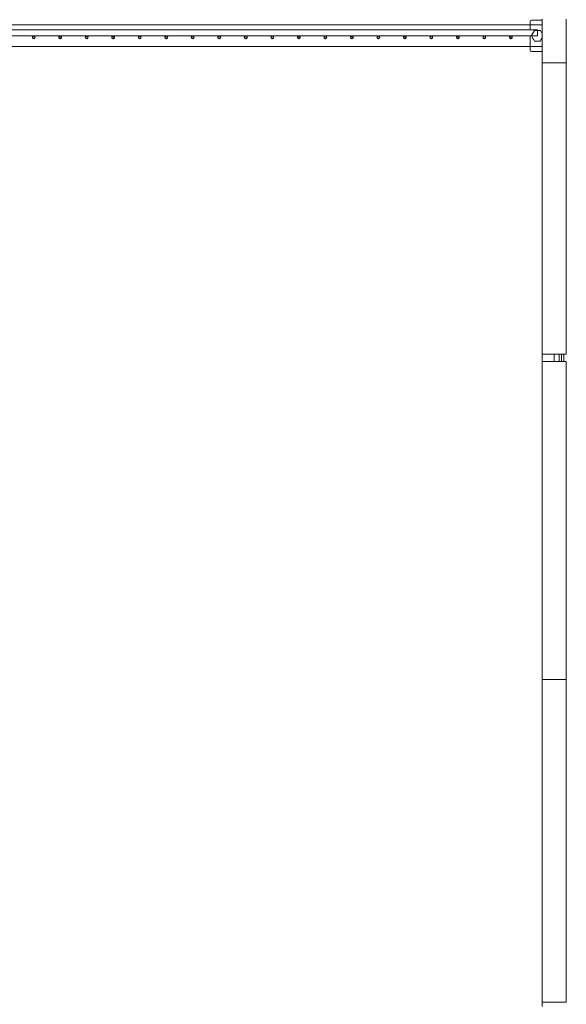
# Model space of a CAD drawing. Header units: millimetres. Extents: x -261 to 187, y -214 to 106.
# Tile 973 of 1056: x -213.71 to -211.44, y 21.57 to 25.66. Entities that reach past the tile are written whole.
import ezdxf

# ---------------------------------------------------------------- set-up
doc = ezdxf.new("R2010")
doc.units = ezdxf.units.MM
doc.header["$LTSCALE"] = 0.005
doc.header["$MEASUREMENT"] = 0
for name, color, linetype, lineweight in [('IFC-Corrimão-Contorno', 9, 'Continuous', 5), ('IFC-Laje-Contorno', 9, 'Continuous', 5), ('IFC-Parede de cortina-Contorno', 9, 'Continuous', 5), ('IFC-Parede padrão-Contorno', 9, 'Continuous', 5)]:
    doc.layers.add(name, color=color, linetype=linetype, lineweight=lineweight)

msp = doc.modelspace()

# ---------------------------------------------------------------- linework, layer by layer
at = {"layer": 'IFC-Corrimão-Contorno', "lineweight": 5}
for p, q in [((-211.5903, 25.6553), (-211.5888, 25.6588)), ((-211.5903, 25.6202), (-211.5903, 25.6553)), ((-211.5888, 25.6588), (-211.5853, 25.6603)), ((-211.5853, 25.6603), (-211.5402, 25.6603)), ((-218.1979, 25.6202), (-211.5602, 25.6202)), ((-218.1728, 25.5951), (-211.5602, 25.5951)), ((-213.6602, 25.5891), (-213.6572, 25.5943)), ((-213.6602, 25.5891), (-213.652, 25.5939)), ((-213.6602, 25.5891), (-213.6572, 25.5839)), ((-213.6594, 25.5921), (-213.6542, 25.5951)), ((-213.6594, 25.5921), (-213.6574, 25.5933)), ((-213.6594, 25.5861), (-213.6594, 25.5921)), ((-213.6594, 25.5885), (-213.6594, 25.5921)), ((-213.6594, 25.5861), (-213.6594, 25.5885)), ((-213.6594, 25.5861), (-213.6542, 25.5831)), ((-213.6594, 25.5861), (-213.6574, 25.585)), ((-213.6574, 25.5933), (-213.6542, 25.5951)), ((-213.6572, 25.5943), (-213.6528, 25.5943)), ((-213.6572, 25.5839), (-213.6482, 25.5891)), ((-213.6542, 25.5951), (-213.649, 25.5921)), ((-213.6542, 25.5951), (-213.6522, 25.594)), ((-213.6542, 25.5831), (-213.649, 25.5861)), ((-213.6528, 25.5943), (-213.6512, 25.5943)), ((-213.6522, 25.594), (-213.649, 25.5921)), ((-213.6522, 25.5843), (-213.649, 25.5861)), ((-213.652, 25.5939), (-213.6512, 25.5943)), ((-213.6512, 25.5943), (-213.6504, 25.5929)), ((-213.6512, 25.5839), (-213.6504, 25.5853)), ((-213.6504, 25.5929), (-213.6482, 25.5891)), ((-213.6504, 25.5853), (-213.6482, 25.5891)), ((-213.649, 25.5861), (-213.649, 25.5921)), ((-213.649, 25.5885), (-213.649, 25.5921)), ((-213.649, 25.5861), (-213.649, 25.5885)), ((-213.55, 25.5891), (-213.547, 25.5943)), ((-213.55, 25.5891), (-213.5418, 25.5939)), ((-213.55, 25.5891), (-213.547, 25.5839)), ((-213.5492, 25.5921), (-213.544, 25.5951)), ((-213.5492, 25.5921), (-213.5472, 25.5933)), ((-213.5492, 25.5861), (-213.5492, 25.5921)), ((-213.5492, 25.5885), (-213.5492, 25.5921)), ((-213.5492, 25.5861), (-213.5492, 25.5885)), ((-213.5492, 25.5861), (-213.544, 25.5831)), ((-213.5492, 25.5861), (-213.5472, 25.585)), ((-213.5472, 25.5933), (-213.544, 25.5951)), ((-213.547, 25.5943), (-213.5426, 25.5943)), ((-213.547, 25.5839), (-213.538, 25.5891)), ((-213.544, 25.5951), (-213.5388, 25.5921)), ((-213.544, 25.5951), (-213.542, 25.594)), ((-213.544, 25.5831), (-213.5388, 25.5861)), ((-213.5426, 25.5943), (-213.541, 25.5943)), ((-213.542, 25.594), (-213.5388, 25.5921)), ((-213.542, 25.5843), (-213.5388, 25.5861)), ((-213.5418, 25.5939), (-213.541, 25.5943)), ((-213.541, 25.5943), (-213.5402, 25.5929)), ((-213.541, 25.5839), (-213.5402, 25.5853)), ((-213.5402, 25.5929), (-213.538, 25.5891)), ((-213.5402, 25.5853), (-213.538, 25.5891)), ((-213.5388, 25.5861), (-213.5388, 25.5921)), ((-213.5388, 25.5885), (-213.5388, 25.5921)), ((-213.5388, 25.5861), (-213.5388, 25.5885)), ((-213.4398, 25.5891), (-213.4368, 25.5943)), ((-213.4398, 25.5891), (-213.4316, 25.5939)), ((-213.4398, 25.5891), (-213.4368, 25.5839)), ((-213.439, 25.5921), (-213.4338, 25.5951)), ((-213.439, 25.5921), (-213.437, 25.5933)), ((-213.439, 25.5861), (-213.439, 25.5921)), ((-213.439, 25.5885), (-213.439, 25.5921)), ((-213.439, 25.5861), (-213.439, 25.5885)), ((-213.439, 25.5861), (-213.4338, 25.5831)), ((-213.439, 25.5861), (-213.437, 25.585)), ((-213.437, 25.5933), (-213.4338, 25.5951)), ((-213.4368, 25.5943), (-213.4324, 25.5943)), ((-213.4368, 25.5839), (-213.4278, 25.5891)), ((-213.4338, 25.5951), (-213.4286, 25.5921)), ((-213.4338, 25.5951), (-213.4318, 25.594)), ((-213.4338, 25.5831), (-213.4286, 25.5861)), ((-213.4324, 25.5943), (-213.4308, 25.5943)), ((-213.4318, 25.594), (-213.4286, 25.5921)), ((-213.4318, 25.5843), (-213.4286, 25.5861)), ((-213.4316, 25.5939), (-213.4308, 25.5943)), ((-213.4308, 25.5943), (-213.43, 25.5929)), ((-213.4308, 25.5839), (-213.43, 25.5853)), ((-213.43, 25.5929), (-213.4278, 25.5891)), ((-213.43, 25.5853), (-213.4278, 25.5891)), ((-213.4286, 25.5861), (-213.4286, 25.5921)), ((-213.4286, 25.5885), (-213.4286, 25.5921)), ((-213.4286, 25.5861), (-213.4286, 25.5885)), ((-213.3296, 25.5891), (-213.3206, 25.5943)), ((-213.3296, 25.5891), (-213.3266, 25.5943)), ((-213.3296, 25.5891), (-213.3266, 25.5839)), ((-213.3288, 25.5921), (-213.3236, 25.5951)), ((-213.3288, 25.5921), (-213.3268, 25.5933)), ((-213.3288, 25.5861), (-213.3288, 25.5921)), ((-213.3288, 25.5885), (-213.3288, 25.5921)), ((-213.3288, 25.5861), (-213.3288, 25.5885)), ((-213.3288, 25.5861), (-213.3236, 25.5831)), ((-213.3288, 25.5861), (-213.3268, 25.585)), ((-213.3268, 25.5933), (-213.3236, 25.5951)), ((-213.3266, 25.5943), (-213.3206, 25.5943)), ((-213.3266, 25.5839), (-213.3176, 25.5891)), ((-213.3236, 25.5951), (-213.3184, 25.5921)), ((-213.3236, 25.5951), (-213.3216, 25.594)), ((-213.3236, 25.5831), (-213.3184, 25.5861)), ((-213.3216, 25.594), (-213.3184, 25.5921)), ((-213.3216, 25.5843), (-213.3184, 25.5861)), ((-213.3206, 25.5943), (-213.3176, 25.5891)), ((-213.3206, 25.5839), (-213.3176, 25.5891)), ((-213.3184, 25.5861), (-213.3184, 25.5921)), ((-213.3184, 25.5885), (-213.3184, 25.5921)), ((-213.3184, 25.5861), (-213.3184, 25.5885)), ((-213.2194, 25.5891), (-213.2164, 25.5943)), ((-213.2194, 25.5891), (-213.2112, 25.5939)), ((-213.2194, 25.5891), (-213.2164, 25.5839)), ((-213.2186, 25.5921), (-213.2134, 25.5951)), ((-213.2186, 25.5921), (-213.2166, 25.5933)), ((-213.2186, 25.5861), (-213.2186, 25.5921)), ((-213.2186, 25.5885), (-213.2186, 25.5921)), ((-213.2186, 25.5861), (-213.2186, 25.5885)), ((-213.2186, 25.5861), (-213.2134, 25.5831)), ((-213.2186, 25.5861), (-213.2166, 25.585)), ((-213.2166, 25.5933), (-213.2134, 25.5951)), ((-213.2164, 25.5943), (-213.212, 25.5943)), ((-213.2164, 25.5839), (-213.2074, 25.5891)), ((-213.2134, 25.5951), (-213.2082, 25.5921)), ((-213.2134, 25.5951), (-213.2114, 25.594)), ((-213.2134, 25.5831), (-213.2082, 25.5861)), ((-213.212, 25.5943), (-213.2104, 25.5943)), ((-213.2114, 25.594), (-213.2082, 25.5921)), ((-213.2114, 25.5843), (-213.2082, 25.5861)), ((-213.2112, 25.5939), (-213.2104, 25.5943)), ((-213.2104, 25.5943), (-213.2096, 25.5929)), ((-213.2104, 25.5839), (-213.2096, 25.5853)), ((-213.2096, 25.5929), (-213.2074, 25.5891)), ((-213.2096, 25.5853), (-213.2074, 25.5891)), ((-213.2082, 25.5861), (-213.2082, 25.5921)), ((-213.2082, 25.5885), (-213.2082, 25.5921)), ((-213.2082, 25.5861), (-213.2082, 25.5885)), ((-213.1092, 25.5891), (-213.1062, 25.5943)), ((-213.1092, 25.5891), (-213.101, 25.5939)), ((-213.1092, 25.5891), (-213.1062, 25.5839)), ((-213.1084, 25.5921), (-213.1032, 25.5951)), ((-213.1084, 25.5921), (-213.1064, 25.5933)), ((-213.1084, 25.5861), (-213.1084, 25.5921)), ((-213.1084, 25.5885), (-213.1084, 25.5921)), ((-213.1084, 25.5861), (-213.1084, 25.5885)), ((-213.1084, 25.5861), (-213.1032, 25.5831)), ((-213.1084, 25.5861), (-213.1064, 25.585)), ((-213.1064, 25.5933), (-213.1032, 25.5951)), ((-213.1062, 25.5943), (-213.1018, 25.5943)), ((-213.1062, 25.5839), (-213.0972, 25.5891)), ((-213.1032, 25.5951), (-213.098, 25.5921)), ((-213.1032, 25.5951), (-213.1012, 25.594)), ((-213.1032, 25.5831), (-213.098, 25.5861)), ((-213.1018, 25.5943), (-213.1002, 25.5943)), ((-213.1012, 25.594), (-213.098, 25.5921)), ((-213.1012, 25.5843), (-213.098, 25.5861)), ((-213.101, 25.5939), (-213.1002, 25.5943)), ((-213.1002, 25.5943), (-213.0994, 25.5929)), ((-213.1002, 25.5839), (-213.0994, 25.5853)), ((-213.0994, 25.5929), (-213.0972, 25.5891)), ((-213.0994, 25.5853), (-213.0972, 25.5891)), ((-213.098, 25.5861), (-213.098, 25.5921)), ((-213.098, 25.5885), (-213.098, 25.5921)), ((-213.098, 25.5861), (-213.098, 25.5885)), ((-212.999, 25.5891), (-212.99, 25.5943)), ((-212.999, 25.5891), (-212.996, 25.5943)), ((-212.999, 25.5891), (-212.996, 25.5839)), ((-212.9982, 25.5921), (-212.993, 25.5951)), ((-212.9982, 25.5921), (-212.9962, 25.5933)), ((-212.9982, 25.5861), (-212.9982, 25.5921)), ((-212.9982, 25.5885), (-212.9982, 25.5921)), ((-212.9982, 25.5861), (-212.9982, 25.5885)), ((-212.9982, 25.5861), (-212.993, 25.5831)), ((-212.9982, 25.5861), (-212.9962, 25.585)), ((-212.9962, 25.5933), (-212.993, 25.5951)), ((-212.996, 25.5943), (-212.99, 25.5943)), ((-212.996, 25.5839), (-212.987, 25.5891)), ((-212.993, 25.5951), (-212.9878, 25.5921)), ((-212.993, 25.5951), (-212.9909, 25.594)), ((-212.993, 25.5831), (-212.9878, 25.5861)), ((-212.9909, 25.594), (-212.9878, 25.5921)), ((-212.9909, 25.5843), (-212.9878, 25.5861)), ((-212.99, 25.5943), (-212.987, 25.5891)), ((-212.99, 25.5839), (-212.987, 25.5891)), ((-212.9878, 25.5861), (-212.9878, 25.5921)), ((-212.9878, 25.5885), (-212.9878, 25.5921)), ((-212.9878, 25.5861), (-212.9878, 25.5885)), ((-212.8888, 25.5891), (-212.8798, 25.5943)), ((-212.8888, 25.5891), (-212.8858, 25.5943)), ((-212.8888, 25.5891), (-212.8858, 25.5839)), ((-212.888, 25.5921), (-212.8828, 25.5951)), ((-212.888, 25.5921), (-212.8859, 25.5933)), ((-212.888, 25.5861), (-212.888, 25.5921)), ((-212.888, 25.5885), (-212.888, 25.5921)), ((-212.888, 25.5861), (-212.888, 25.5885)), ((-212.888, 25.5861), (-212.8828, 25.5831)), ((-212.888, 25.5861), (-212.8859, 25.585)), ((-212.8859, 25.5933), (-212.8828, 25.5951)), ((-212.8858, 25.5943), (-212.8798, 25.5943)), ((-212.8858, 25.5839), (-212.8768, 25.5891)), ((-212.8828, 25.5951), (-212.8776, 25.5921)), ((-212.8828, 25.5951), (-212.8807, 25.594)), ((-212.8828, 25.5831), (-212.8776, 25.5861)), ((-212.8807, 25.594), (-212.8776, 25.5921)), ((-212.8807, 25.5843), (-212.8776, 25.5861)), ((-212.8798, 25.5943), (-212.8768, 25.5891)), ((-212.8798, 25.5839), (-212.8768, 25.5891)), ((-212.8776, 25.5861), (-212.8776, 25.5921)), ((-212.8776, 25.5885), (-212.8776, 25.5921)), ((-212.8776, 25.5861), (-212.8776, 25.5885)), ((-212.7786, 25.5891), (-212.7696, 25.5943)), ((-212.7786, 25.5891), (-212.7756, 25.5943)), ((-212.7786, 25.5891), (-212.7756, 25.5839)), ((-212.7778, 25.5921), (-212.7726, 25.5951)), ((-212.7778, 25.5921), (-212.7757, 25.5933)), ((-212.7778, 25.5861), (-212.7778, 25.5921)), ((-212.7778, 25.5885), (-212.7778, 25.5921)), ((-212.7778, 25.5861), (-212.7778, 25.5885)), ((-212.7778, 25.5861), (-212.7726, 25.5831)), ((-212.7778, 25.5861), (-212.7757, 25.585)), ((-212.7757, 25.5933), (-212.7726, 25.5951)), ((-212.7756, 25.5943), (-212.7696, 25.5943)), ((-212.7756, 25.5839), (-212.7665, 25.5891)), ((-212.7726, 25.5951), (-212.7674, 25.5921)), ((-212.7726, 25.5951), (-212.7705, 25.594)), ((-212.7726, 25.5831), (-212.7674, 25.5861)), ((-212.7705, 25.594), (-212.7674, 25.5921)), ((-212.7705, 25.5843), (-212.7674, 25.5861)), ((-212.7696, 25.5943), (-212.7665, 25.5891)), ((-212.7695, 25.5839), (-212.7665, 25.5891)), ((-212.7674, 25.5861), (-212.7674, 25.5921)), ((-212.7674, 25.5885), (-212.7674, 25.5921)), ((-212.7674, 25.5861), (-212.7674, 25.5885)), ((-212.6684, 25.5891), (-212.6593, 25.5943)), ((-212.6684, 25.5891), (-212.6654, 25.5943)), ((-212.6684, 25.5891), (-212.6654, 25.5839)), ((-212.6676, 25.5921), (-212.6623, 25.5951)), ((-212.6676, 25.5921), (-212.6655, 25.5933)), ((-212.6676, 25.5861), (-212.6676, 25.5921)), ((-212.6676, 25.5885), (-212.6676, 25.5921)), ((-212.6676, 25.5861), (-212.6676, 25.5885)), ((-212.6676, 25.5861), (-212.6623, 25.5831)), ((-212.6676, 25.5861), (-212.6655, 25.585)), ((-212.6655, 25.5933), (-212.6623, 25.5951)), ((-212.6654, 25.5943), (-212.6593, 25.5943)), ((-212.6654, 25.5839), (-212.6563, 25.5891)), ((-212.6623, 25.5951), (-212.6571, 25.5921)), ((-212.6623, 25.5951), (-212.6603, 25.594)), ((-212.6623, 25.5831), (-212.6571, 25.5861)), ((-212.6603, 25.594), (-212.6571, 25.5921)), ((-212.6603, 25.5843), (-212.6571, 25.5861)), ((-212.6593, 25.5943), (-212.6563, 25.5891)), ((-212.6593, 25.5839), (-212.6563, 25.5891)), ((-212.6571, 25.5861), (-212.6571, 25.5921)), ((-212.6571, 25.5885), (-212.6571, 25.5921)), ((-212.6571, 25.5861), (-212.6571, 25.5885)), ((-212.5581, 25.5891), (-212.5491, 25.5943)), ((-212.5581, 25.5891), (-212.5551, 25.5943)), ((-212.5581, 25.5891), (-212.5551, 25.5839)), ((-212.5573, 25.5921), (-212.5521, 25.5951)), ((-212.5573, 25.5921), (-212.5553, 25.5933)), ((-212.5573, 25.5861), (-212.5573, 25.5921)), ((-212.5573, 25.5885), (-212.5573, 25.5921)), ((-212.5573, 25.5861), (-212.5573, 25.5885)), ((-212.5573, 25.5861), (-212.5521, 25.5831)), ((-212.5573, 25.5861), (-212.5553, 25.585)), ((-212.5553, 25.5933), (-212.5521, 25.5951)), ((-212.5551, 25.5943), (-212.5491, 25.5943)), ((-212.5551, 25.5839), (-212.5461, 25.5891)), ((-212.5521, 25.5951), (-212.5469, 25.5921)), ((-212.5521, 25.5951), (-212.5501, 25.594)), ((-212.5521, 25.5831), (-212.5469, 25.5861)), ((-212.5501, 25.594), (-212.5469, 25.5921)), ((-212.5501, 25.5843), (-212.5469, 25.5861)), ((-212.5491, 25.5943), (-212.5461, 25.5891)), ((-212.5491, 25.5839), (-212.5461, 25.5891)), ((-212.5469, 25.5861), (-212.5469, 25.5921)), ((-212.5469, 25.5885), (-212.5469, 25.5921)), ((-212.5469, 25.5861), (-212.5469, 25.5885)), ((-212.4479, 25.5891), (-212.4389, 25.5943)), ((-212.4479, 25.5891), (-212.4449, 25.5943)), ((-212.4479, 25.5891), (-212.4449, 25.5839)), ((-212.4471, 25.5921), (-212.4419, 25.5951)), ((-212.4471, 25.5921), (-212.4451, 25.5933)), ((-212.4471, 25.5861), (-212.4471, 25.5921)), ((-212.4471, 25.5885), (-212.4471, 25.5921)), ((-212.4471, 25.5861), (-212.4471, 25.5885)), ((-212.4471, 25.5861), (-212.4419, 25.5831)), ((-212.4471, 25.5861), (-212.4451, 25.585)), ((-212.4451, 25.5933), (-212.4419, 25.5951)), ((-212.4449, 25.5943), (-212.4389, 25.5943)), ((-212.4449, 25.5839), (-212.4359, 25.5891)), ((-212.4419, 25.5951), (-212.4367, 25.5921)), ((-212.4419, 25.5951), (-212.4399, 25.594)), ((-212.4419, 25.5831), (-212.4367, 25.5861)), ((-212.4399, 25.594), (-212.4367, 25.5921)), ((-212.4399, 25.5843), (-212.4367, 25.5861)), ((-212.4389, 25.5943), (-212.4359, 25.5891)), ((-212.4389, 25.5839), (-212.4359, 25.5891)), ((-212.4367, 25.5861), (-212.4367, 25.5921)), ((-212.4367, 25.5885), (-212.4367, 25.5921)), ((-212.4367, 25.5861), (-212.4367, 25.5885)), ((-212.3377, 25.5891), (-212.3287, 25.5943)), ((-212.3377, 25.5891), (-212.3347, 25.5943)), ((-212.3377, 25.5891), (-212.3347, 25.5839)), ((-212.3369, 25.5921), (-212.3317, 25.5951)), ((-212.3369, 25.5921), (-212.3349, 25.5933)), ((-212.3369, 25.5861), (-212.3369, 25.5921)), ((-212.3369, 25.5885), (-212.3369, 25.5921)), ((-212.3369, 25.5861), (-212.3369, 25.5885)), ((-212.3369, 25.5861), (-212.3317, 25.5831)), ((-212.3369, 25.5861), (-212.3349, 25.585)), ((-212.3349, 25.5933), (-212.3317, 25.5951)), ((-212.3347, 25.5943), (-212.3287, 25.5943)), ((-212.3347, 25.5839), (-212.3257, 25.5891)), ((-212.3317, 25.5951), (-212.3265, 25.5921)), ((-212.3317, 25.5951), (-212.3297, 25.594)), ((-212.3317, 25.5831), (-212.3265, 25.5861)), ((-212.3297, 25.594), (-212.3265, 25.5921)), ((-212.3297, 25.5843), (-212.3265, 25.5861)), ((-212.3287, 25.5943), (-212.3257, 25.5891)), ((-212.3287, 25.5839), (-212.3257, 25.5891)), ((-212.3265, 25.5861), (-212.3265, 25.5921)), ((-212.3265, 25.5885), (-212.3265, 25.5921)), ((-212.3265, 25.5861), (-212.3265, 25.5885)), ((-212.2275, 25.5891), (-212.2185, 25.5943)), ((-212.2275, 25.5891), (-212.2245, 25.5943)), ((-212.2275, 25.5891), (-212.2245, 25.5839)), ((-212.2267, 25.5921), (-212.2215, 25.5951)), ((-212.2267, 25.5921), (-212.2247, 25.5933)), ((-212.2267, 25.5861), (-212.2267, 25.5921)), ((-212.2267, 25.5885), (-212.2267, 25.5921)), ((-212.2267, 25.5861), (-212.2267, 25.5885)), ((-212.2267, 25.5861), (-212.2215, 25.5831)), ((-212.2267, 25.5861), (-212.2247, 25.585)), ((-212.2247, 25.5933), (-212.2215, 25.5951)), ((-212.2245, 25.5943), (-212.2185, 25.5943)), ((-212.2245, 25.5839), (-212.2155, 25.5891)), ((-212.2215, 25.5951), (-212.2163, 25.5921)), ((-212.2215, 25.5951), (-212.2195, 25.594)), ((-212.2215, 25.5831), (-212.2163, 25.5861)), ((-212.2195, 25.594), (-212.2163, 25.5921)), ((-212.2195, 25.5843), (-212.2163, 25.5861)), ((-212.2185, 25.5943), (-212.2155, 25.5891)), ((-212.2185, 25.5839), (-212.2155, 25.5891)), ((-212.2163, 25.5861), (-212.2163, 25.5921)), ((-212.2163, 25.5885), (-212.2163, 25.5921)), ((-212.2163, 25.5861), (-212.2163, 25.5885)), ((-212.1173, 25.5891), (-212.1083, 25.5943)), ((-212.1173, 25.5891), (-212.1143, 25.5943)), ((-212.1173, 25.5891), (-212.1143, 25.5839)), ((-212.1165, 25.5921), (-212.1113, 25.5951)), ((-212.1165, 25.5921), (-212.1145, 25.5933)), ((-212.1165, 25.5861), (-212.1165, 25.5921)), ((-212.1165, 25.5885), (-212.1165, 25.5921)), ((-212.1165, 25.5861), (-212.1165, 25.5885)), ((-212.1165, 25.5861), (-212.1113, 25.5831)), ((-212.1165, 25.5861), (-212.1145, 25.585)), ((-212.1145, 25.5933), (-212.1113, 25.5951)), ((-212.1143, 25.5943), (-212.1083, 25.5943)), ((-212.1143, 25.5839), (-212.1053, 25.5891)), ((-212.1113, 25.5951), (-212.1061, 25.5921)), ((-212.1113, 25.5951), (-212.1093, 25.594)), ((-212.1113, 25.5831), (-212.1061, 25.5861)), ((-212.1093, 25.594), (-212.1061, 25.5921)), ((-212.1093, 25.5843), (-212.1061, 25.5861)), ((-212.1083, 25.5943), (-212.1053, 25.5891)), ((-212.1083, 25.5839), (-212.1053, 25.5891)), ((-212.1061, 25.5861), (-212.1061, 25.5921)), ((-212.1061, 25.5885), (-212.1061, 25.5921)), ((-212.1061, 25.5861), (-212.1061, 25.5885)), ((-212.0071, 25.5891), (-211.9981, 25.5943)), ((-212.0071, 25.5891), (-212.0041, 25.5943)), ((-212.0071, 25.5891), (-212.0041, 25.5839)), ((-212.0063, 25.5921), (-212.0011, 25.5951)), ((-212.0063, 25.5921), (-212.0043, 25.5933)), ((-212.0063, 25.5861), (-212.0063, 25.5921)), ((-212.0063, 25.5885), (-212.0063, 25.5921)), ((-212.0063, 25.5861), (-212.0063, 25.5885)), ((-212.0063, 25.5861), (-212.0011, 25.5831)), ((-212.0063, 25.5861), (-212.0043, 25.585)), ((-212.0043, 25.5933), (-212.0011, 25.5951)), ((-212.0041, 25.5943), (-211.9981, 25.5943)), ((-212.0041, 25.5839), (-211.9951, 25.5891)), ((-212.0011, 25.5951), (-211.9959, 25.5921)), ((-212.0011, 25.5951), (-211.9991, 25.594)), ((-212.0011, 25.5831), (-211.9959, 25.5861)), ((-211.9991, 25.594), (-211.9959, 25.5921)), ((-211.9991, 25.5843), (-211.9959, 25.5861)), ((-211.9981, 25.5943), (-211.9951, 25.5891)), ((-211.9981, 25.5839), (-211.9951, 25.5891)), ((-211.9959, 25.5861), (-211.9959, 25.5921)), ((-211.9959, 25.5885), (-211.9959, 25.5921)), ((-211.9959, 25.5861), (-211.9959, 25.5885)), ((-211.8969, 25.5891), (-211.8879, 25.5943)), ((-211.8969, 25.5891), (-211.8939, 25.5943)), ((-211.8969, 25.5891), (-211.8939, 25.5839)), ((-211.8961, 25.5921), (-211.8909, 25.5951)), ((-211.8961, 25.5921), (-211.8941, 25.5933)), ((-211.8961, 25.5861), (-211.8961, 25.5921)), ((-211.8961, 25.5885), (-211.8961, 25.5921)), ((-211.8961, 25.5861), (-211.8961, 25.5885)), ((-211.8961, 25.5861), (-211.8909, 25.5831)), ((-211.8961, 25.5861), (-211.8941, 25.585)), ((-211.8941, 25.5933), (-211.8909, 25.5951)), ((-211.8939, 25.5943), (-211.8879, 25.5943)), ((-211.8939, 25.5839), (-211.8849, 25.5891)), ((-211.8909, 25.5951), (-211.8857, 25.5921)), ((-211.8909, 25.5951), (-211.8888, 25.594)), ((-211.8909, 25.5831), (-211.8857, 25.5861)), ((-211.8888, 25.594), (-211.8857, 25.5921)), ((-211.8888, 25.5843), (-211.8857, 25.5861)), ((-211.8879, 25.5943), (-211.8849, 25.5891)), ((-211.8879, 25.5839), (-211.8849, 25.5891)), ((-211.8857, 25.5861), (-211.8857, 25.5921)), ((-211.8857, 25.5885), (-211.8857, 25.5921)), ((-211.8857, 25.5861), (-211.8857, 25.5885)), ((-211.7867, 25.5891), (-211.7777, 25.5943)), ((-211.7867, 25.5891), (-211.7837, 25.5943)), ((-211.7867, 25.5891), (-211.7837, 25.5839)), ((-211.7859, 25.5921), (-211.7807, 25.5951)), ((-211.7859, 25.5921), (-211.7838, 25.5933)), ((-211.7859, 25.5861), (-211.7859, 25.5921)), ((-211.7859, 25.5885), (-211.7859, 25.5921)), ((-211.7859, 25.5861), (-211.7859, 25.5885)), ((-211.7859, 25.5861), (-211.7807, 25.5831)), ((-211.7859, 25.5861), (-211.7838, 25.585)), ((-211.7838, 25.5933), (-211.7807, 25.5951)), ((-211.7837, 25.5943), (-211.7777, 25.5943)), ((-211.7837, 25.5839), (-211.7747, 25.5891)), ((-211.7807, 25.5951), (-211.7755, 25.5921)), ((-211.7807, 25.5951), (-211.7786, 25.594)), ((-211.7807, 25.5831), (-211.7755, 25.5861)), ((-211.7786, 25.594), (-211.7755, 25.5921)), ((-211.7786, 25.5843), (-211.7755, 25.5861)), ((-211.7777, 25.5943), (-211.7747, 25.5891)), ((-211.7777, 25.5839), (-211.7747, 25.5891)), ((-211.7755, 25.5861), (-211.7755, 25.5921)), ((-211.7755, 25.5885), (-211.7755, 25.5921)), ((-211.7755, 25.5861), (-211.7755, 25.5885)), ((-211.6765, 25.5891), (-211.6675, 25.5943)), ((-211.6765, 25.5891), (-211.6735, 25.5943)), ((-211.6765, 25.5891), (-211.6735, 25.5839)), ((-211.6757, 25.5921), (-211.6705, 25.5951)), ((-211.6757, 25.5921), (-211.6736, 25.5933)), ((-211.6757, 25.5861), (-211.6757, 25.5921)), ((-211.6757, 25.5885), (-211.6757, 25.5921)), ((-211.6757, 25.5861), (-211.6757, 25.5885)), ((-211.6757, 25.5861), (-211.6705, 25.5831)), ((-211.6757, 25.5861), (-211.6736, 25.585)), ((-211.6736, 25.5933), (-211.6705, 25.5951)), ((-211.6735, 25.5943), (-211.6675, 25.5943)), ((-211.6735, 25.5839), (-211.6644, 25.5891)), ((-211.6705, 25.5951), (-211.6653, 25.5921)), ((-211.6705, 25.5951), (-211.6684, 25.594)), ((-211.6705, 25.5831), (-211.6653, 25.5861)), ((-211.6684, 25.594), (-211.6653, 25.5921)), ((-211.6684, 25.5843), (-211.6653, 25.5861)), ((-211.6675, 25.5943), (-211.6644, 25.5891)), ((-211.6675, 25.5839), (-211.6644, 25.5891)), ((-211.6653, 25.5861), (-211.6653, 25.5921)), ((-211.6653, 25.5885), (-211.6653, 25.5921)), ((-211.6653, 25.5861), (-211.6653, 25.5885)), ((-211.5903, 25.535), (-211.5903, 25.5951)), ((-211.5853, 25.5951), (-211.5841, 25.5972)), ((-211.5853, 25.5951), (-211.5776, 25.5819)), ((-211.5841, 25.5972), (-211.5829, 25.5994)), ((-211.5829, 25.5994), (-211.579, 25.606)), ((-211.5829, 25.5994), (-211.5816, 25.6015)), ((-211.5816, 25.6015), (-211.5759, 25.6114)), ((-211.5816, 25.6015), (-211.5804, 25.6036)), ((-211.5804, 25.6036), (-211.5728, 25.6168)), ((-211.5728, 25.6168), (-211.5703, 25.6168)), ((-211.5703, 25.6168), (-211.5679, 25.6168)), ((-211.5679, 25.6168), (-211.5655, 25.6168)), ((-211.5655, 25.6168), (-211.563, 25.6168)), ((-211.563, 25.6168), (-211.5592, 25.6168)), ((-211.5602, 25.5951), (-211.5602, 25.6202)), ((-211.5592, 25.6168), (-211.5477, 25.6168)), ((-211.5477, 25.6168), (-211.5402, 25.6038)), ((-211.5453, 25.5777), (-211.5402, 25.5865)), ((-211.5428, 25.5819), (-211.5402, 25.5865)), ((-211.5413, 25.6058), (-211.5402, 25.6038)), ((-213.6575, 25.585), (-213.6542, 25.5831)), ((-213.6572, 25.5839), (-213.6528, 25.5839)), ((-213.6542, 25.5831), (-213.6522, 25.5843)), ((-213.6528, 25.5839), (-213.6512, 25.5839)), ((-213.5473, 25.585), (-213.544, 25.5831)), ((-213.547, 25.5839), (-213.5426, 25.5839)), ((-213.544, 25.5831), (-213.542, 25.5843)), ((-213.5426, 25.5839), (-213.541, 25.5839)), ((-213.4371, 25.585), (-213.4338, 25.5831)), ((-213.4368, 25.5839), (-213.4324, 25.5839)), ((-213.4338, 25.5831), (-213.4318, 25.5843)), ((-213.4324, 25.5839), (-213.4308, 25.5839)), ((-213.3269, 25.585), (-213.3236, 25.5831)), ((-213.3266, 25.5839), (-213.3206, 25.5839)), ((-213.3236, 25.5831), (-213.3216, 25.5843)), ((-213.2167, 25.585), (-213.2134, 25.5831)), ((-213.2164, 25.5839), (-213.212, 25.5839)), ((-213.2134, 25.5831), (-213.2114, 25.5843)), ((-213.212, 25.5839), (-213.2104, 25.5839)), ((-213.1064, 25.585), (-213.1032, 25.5831)), ((-213.1062, 25.5839), (-213.1018, 25.5839)), ((-213.1032, 25.5831), (-213.1012, 25.5843)), ((-213.1018, 25.5839), (-213.1002, 25.5839)), ((-212.9962, 25.585), (-212.993, 25.5831)), ((-212.996, 25.5839), (-212.99, 25.5839)), ((-212.993, 25.5831), (-212.9909, 25.5843)), ((-212.886, 25.585), (-212.8828, 25.5831)), ((-212.8858, 25.5839), (-212.8798, 25.5839)), ((-212.8828, 25.5831), (-212.8807, 25.5843)), ((-212.7758, 25.585), (-212.7726, 25.5831)), ((-212.7756, 25.5839), (-212.7695, 25.5839)), ((-212.7726, 25.5831), (-212.7705, 25.5843)), ((-212.6656, 25.585), (-212.6623, 25.5831)), ((-212.6654, 25.5839), (-212.6593, 25.5839)), ((-212.6623, 25.5831), (-212.6603, 25.5843)), ((-212.5554, 25.585), (-212.5521, 25.5831)), ((-212.5551, 25.5839), (-212.5491, 25.5839)), ((-212.5521, 25.5831), (-212.5501, 25.5843)), ((-212.4452, 25.585), (-212.4419, 25.5831)), ((-212.4449, 25.5839), (-212.4389, 25.5839)), ((-212.4419, 25.5831), (-212.4399, 25.5843)), ((-212.335, 25.585), (-212.3317, 25.5831)), ((-212.3347, 25.5839), (-212.3287, 25.5839)), ((-212.3317, 25.5831), (-212.3297, 25.5843)), ((-212.2248, 25.585), (-212.2215, 25.5831)), ((-212.2245, 25.5839), (-212.2185, 25.5839)), ((-212.2215, 25.5831), (-212.2195, 25.5843)), ((-212.1146, 25.585), (-212.1113, 25.5831)), ((-212.1143, 25.5839), (-212.1083, 25.5839)), ((-212.1113, 25.5831), (-212.1093, 25.5843)), ((-212.0043, 25.585), (-212.0011, 25.5831)), ((-212.0041, 25.5839), (-211.9981, 25.5839)), ((-212.0011, 25.5831), (-211.9991, 25.5843)), ((-211.8941, 25.585), (-211.8909, 25.5831)), ((-211.8939, 25.5839), (-211.8879, 25.5839)), ((-211.8909, 25.5831), (-211.8888, 25.5843)), ((-211.7839, 25.585), (-211.7807, 25.5831)), ((-211.7837, 25.5839), (-211.7777, 25.5839)), ((-211.7807, 25.5831), (-211.7786, 25.5843)), ((-211.6737, 25.585), (-211.6705, 25.5831)), ((-211.6735, 25.5839), (-211.6675, 25.5839)), ((-211.6705, 25.5831), (-211.6684, 25.5843)), ((-211.5791, 25.5845), (-211.5753, 25.5777)), ((-211.5776, 25.5819), (-211.5765, 25.5798)), ((-211.5765, 25.5798), (-211.5753, 25.5777)), ((-211.5753, 25.5777), (-211.574, 25.5756)), ((-211.574, 25.5756), (-211.5728, 25.5734)), ((-211.5728, 25.5734), (-211.5703, 25.5734)), ((-211.5703, 25.5734), (-211.5679, 25.5734)), ((-211.5679, 25.5734), (-211.5655, 25.5734)), ((-211.5655, 25.5734), (-211.563, 25.5734)), ((-211.563, 25.5734), (-211.5592, 25.5734)), ((-211.5592, 25.5734), (-211.5477, 25.5734)), ((-211.5477, 25.5734), (-211.5465, 25.5756)), ((-211.5465, 25.5756), (-211.5446, 25.5789)), ((-211.5465, 25.5756), (-211.5453, 25.5777)), ((-211.5453, 25.5777), (-211.5441, 25.5798)), ((-211.5441, 25.5798), (-211.5428, 25.5819)), ((-211.5903, 25.535), (-211.5888, 25.5315)), ((-211.5888, 25.5315), (-211.5853, 25.53)), ((-211.5853, 25.53), (-211.5402, 25.53))]:
    msp.add_line(p, q, dxfattribs=at)
at = {"layer": 'IFC-Laje-Contorno', "lineweight": 5}
for p, q in [((-211.5402, 24.2409), (-211.5402, 24.2716)), ((-211.5402, 21.5593), (-211.5402, 21.5775))]:
    msp.add_line(p, q, dxfattribs=at)
at = {"layer": 'IFC-Parede de cortina-Contorno', "lineweight": 5}
for p, q in [((-211.5402, 25.4824), (-211.5402, 25.6638)), ((-211.44, 25.4824), (-211.44, 25.6638)), ((-211.5402, 25.4824), (-211.44, 25.4824)), ((-211.5402, 24.2716), (-211.5402, 25.4824)), ((-211.44, 24.2716), (-211.44, 25.4824)), ((-211.5402, 24.2716), (-211.44, 24.2716)), ((-211.5402, 24.2409), (-211.44, 24.2409)), ((-211.5402, 22.9192), (-211.5402, 24.2409)), ((-211.4901, 24.2409), (-211.4901, 24.2716)), ((-211.4701, 24.2409), (-211.4701, 24.2716)), ((-211.4601, 24.2409), (-211.4601, 24.2716)), ((-211.45, 24.2409), (-211.45, 24.2716)), ((-211.44, 22.9192), (-211.44, 24.2409)), ((-211.5402, 22.9195), (-211.44, 22.9195)), ((-211.5402, 21.5775), (-211.5402, 22.9195)), ((-211.5402, 22.9192), (-211.44, 22.9192)), ((-211.44, 21.5775), (-211.44, 22.9195)), ((-211.5402, 21.5775), (-211.44, 21.5775))]:
    msp.add_line(p, q, dxfattribs=at)
at = {"layer": 'IFC-Parede padrão-Contorno', "lineweight": 5}
for p, q in [((-218.1278, 25.6402), (-211.5402, 25.6402)), ((-218.1278, 25.5501), (-211.5402, 25.5501))]:
    msp.add_line(p, q, dxfattribs=at)

doc.saveas('drawing.dxf')
